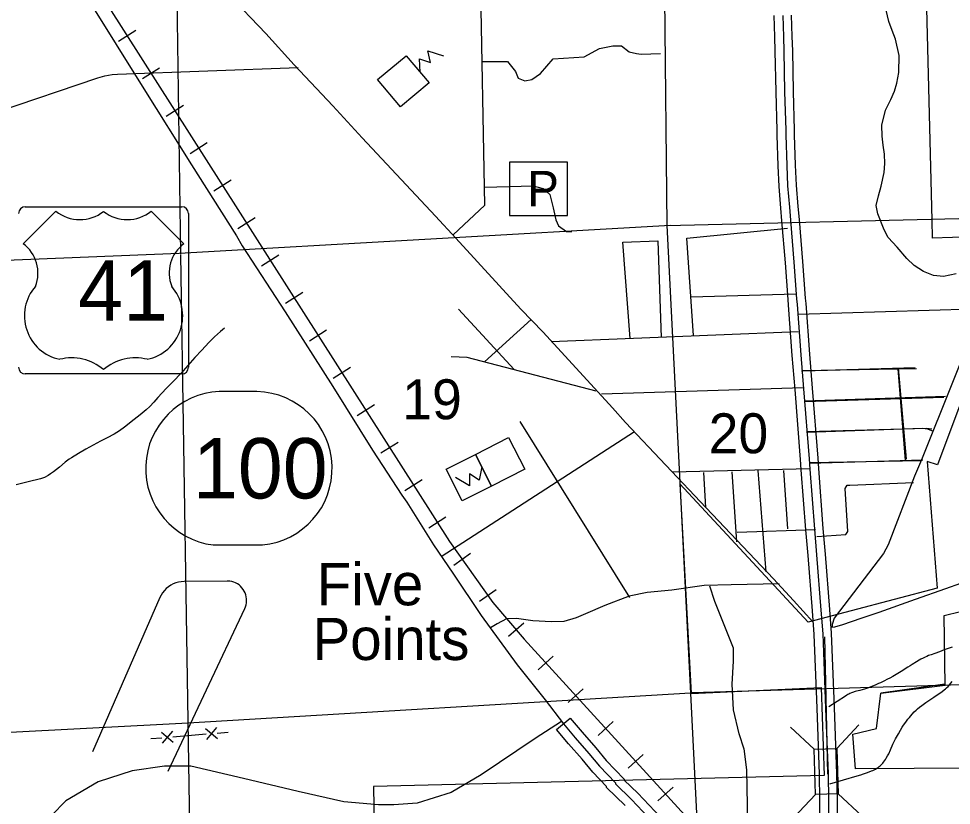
# Model space of a CAD drawing. Extents: x 2480962 to 2688785, y 277103 to 599240.
# Drawn here: x 2547738 to 2558238, y 442588 to 451451 of the extents above; entities that cross this region are included whole.
import ezdxf

# ---------------------------------------------------------------- set-up
doc = ezdxf.new("R2010")
doc.units = 0
for name, color, linetype in [('Bridges', 7, 'Continuous'), ('Cities Incorporated Area', 7, 'Continuous'), ('Communities and Subdivisions Names without Post Office', 7, 'Continuous'), ('County Routes Highway Center Lines', 7, 'Continuous'), ('Culture', 7, 'Continuous'), ('Local Roads Improved', 7, 'Continuous'), ('Local Roads Paved', 7, 'Continuous'), ('Local Roads Related Cells', 7, 'Continuous'), ('Narrow River Creek and Branch and Slough', 7, 'Continuous'), ('Planning Number US Highways', 7, 'Continuous'), ('Railroads', 7, 'Continuous'), ('Roadshields US Highways', 7, 'Continuous'), ('Section Lines', 7, 'Continuous'), ('Section Numbers', 7, 'Continuous'), ('Swamps', 7, 'Continuous'), ('Township and Range lines', 7, 'Continuous'), ('Uninventoried Roads and Features', 7, 'Continuous'), ('US Route Divided Highway Outline and Fill', 7, 'Continuous'), ('US Routes Highway Center Lines', 7, 'Continuous')]:
    doc.layers.add(name, color=color, linetype=linetype)

msp = doc.modelspace()

# ---------------------------------------------------------------- linework, layer by layer
at = {"layer": 'Bridges'}
for p, q in [((2556692.245, 443221.355), (2556427.955, 443468.787)), ((2556948.106, 443229.785), (2557195.539, 443494.075)), ((2556709.104, 442709.633), (2556461.671, 442445.343)), ((2556964.965, 442718.062), (2557229.255, 442470.63))]:
    msp.add_line(p, q, dxfattribs=at)
msp.add_lwpolyline([(2556948.106, 443229.785), (2556964.965, 442718.062), (2556709.104, 442709.633), (2556692.245, 443221.355)], close=True, dxfattribs=at)
at = {"layer": 'Cities Incorporated Area'}
for p, q in [((2557967.332, 446461.349), (2558077.024, 445034.339)), ((2556626.428, 444650.916), (2555179.61, 446209.892)), ((2555179.61, 446209.892), (2555308.877, 443848.403)), ((2558077.024, 445034.339), (2556626.428, 444650.916)), ((2558156.412, 444726.576), (2558342.316, 444772.348)), ((2558169.754, 443943.59), (2558156.412, 444726.576)), ((2555308.877, 443848.403), (2556773.898, 443916.202)), ((2556773.898, 443916.202), (2556808.11, 442923.411)), ((2557443.336, 443851.468), (2558169.754, 443943.59)), ((2557396.986, 443455.162), (2557443.336, 443851.468)), ((2557128.644, 443390.55), (2557396.986, 443455.162)), ((2557157.326, 442997.517), (2557128.644, 443390.55)), ((2560824.993, 443022.733), (2557157.326, 442997.517)), ((2556808.11, 442923.411), (2551731.084, 442799.958)), ((2551731.084, 442799.958), (2551810.07, 438964.296))]:
    msp.add_line(p, q, dxfattribs=at)
msp.add_lwpolyline([(2559116.995, 448472.831), (2559033.597, 447798.064), (2558585.543, 447766.885), (2558081.673, 446422.885), (2557967.332, 446461.349)], dxfattribs=at)
at = {"layer": 'County Routes Highway Center Lines'}
for points in [[(2547578.408, 454432.322), (2547922.168, 454071.628), (2548237.14, 453727.868), (2548591.06, 453345.16), (2549082.146, 452820.207), (2549344.622, 452539.103), (2549639.273, 452227.518), (2549964.406, 451871.905), (2550098.184, 451729.659), (2550519.84, 451284.296), (2550839.892, 450930.375), (2551273.402, 450468.078), (2551603.615, 450109.078), (2552431.686, 449225.124), (2552658.601, 448977.888), (2553390.149, 448178.604), (2553642.465, 447917.821), (2554423.122, 447066.042), (2554570.447, 446900.089), (2555478.109, 445939.933), (2556236.751, 445138.955), (2556461.973, 444895.106), (2556680.421, 444654.644)], [(2556887.807, 444594.441), (2556927.247, 444599.53), (2557018.01, 444624.489), (2557224.495, 444697.1), (2557424.174, 444765.172), (2557834.875, 444910.392), (2558175.235, 445030.653), (2558345.415, 445089.649)]]:
    msp.add_lwpolyline(points, dxfattribs=at)
at = {"layer": 'Culture'}
for p, q in [((2552550.655, 446373.455), (2552881.2, 446541.876)), ((2552881.2, 446541.876), (2553062.884, 446185.3)), ((2552732.339, 446016.879), (2552550.655, 446373.455)), ((2553062.884, 446185.3), (2552732.339, 446016.879))]:
    msp.add_line(p, q, dxfattribs=at)
for points in [[(2552099.972, 451033.654), (2552357.464, 450727.298), (2552036.949, 450457.903), (2551779.455, 450764.259)], [(2553062.884, 446185.3), (2552881.2, 446541.876), (2553254.256, 446731.958), (2553435.941, 446375.382)]]:
    msp.add_lwpolyline(points, close=True, dxfattribs=at)
for points in [[(2552257.37, 450846.971), (2552251.885, 450999.782), (2552375.537, 450957.808), (2552343.032, 451087.91), (2552519.818, 451033.004)], [(2552951.693, 446402.696), (2552922.54, 446252.592), (2552811.556, 446321.398), (2552813.851, 446187.318), (2552654.024, 446280.716)]]:
    msp.add_lwpolyline(points, dxfattribs=at)
at = {"layer": 'Local Roads Improved'}
msp.add_lwpolyline([(2555904.036, 443220.904), (2555851.194, 443392.642), (2555785.141, 443663.459), (2555771.93, 443954.092), (2555785.141, 444211.699), (2555785.141, 444357.016), (2555672.851, 444641.043), (2555573.772, 444885.439), (2555520.929, 445057.177)], dxfattribs=at)
at = {"layer": 'Local Roads Paved'}
for p, q in [((2548851.735, 450826.317), (2550886.217, 450901.585)), ((2546765.435, 450155.216), (2548627.27, 450784.884)), ((2558021.332, 448981.474), (2558904.534, 449008.178)), ((2555310.35, 448317.431), (2556487.68, 448351.217)), ((2552689.361, 448179.348), (2553315.649, 447498.985)), ((2556513.67, 448122.508), (2558586.067, 448186.295)), ((2553509.289, 448060.086), (2552980.488, 447584.924)), ((2553731.817, 447814.107), (2556512.12, 447925.916)), ((2556552.625, 447482.107), (2557830.449, 447521.668)), ((2556557.932, 447486.136), (2557847.456, 447508.497)), ((2556560.537, 447482.107), (2557830.449, 447517.712)), ((2557638.747, 447515.951), (2557728.193, 446487.314)), ((2557723.634, 446473.299), (2557640.556, 447505.844)), ((2554299.402, 447225.249), (2556570.379, 447293.78)), ((2556588.23, 447145.838), (2558170.675, 447197.267)), ((2556589.634, 447137.818), (2558153.065, 447187.98)), ((2554619.919, 444929.45), (2553382.573, 446912.186)), ((2552495.559, 445391.591), (2554672.097, 446800.378)), ((2556641.621, 446444.656), (2557917.484, 446481.211)), ((2555096.969, 446345.69), (2556643.546, 446383.041)), ((2556647.379, 446450.044), (2557899.633, 446472.406)), ((2555447.302, 446338.236), (2555469.663, 445943.18)), ((2555767.819, 446345.69), (2555819.996, 445555.577)), ((2556058.521, 446360.598), (2556147.968, 445220.152)), ((2556349.223, 446360.598), (2556393.946, 445704.655)), ((2555827.45, 445667.386), (2556707.01, 445697.201))]:
    msp.add_line(p, q, dxfattribs=at)
for points in [[(2552629.73, 449014.184), (2552987.516, 449349.609), (2552935.339, 451958.472)], [(2557949.969, 451870.957), (2558018.593, 449182.17), (2558020.343, 448976.529)], [(2552955.167, 450967.105), (2553240.949, 450967.105), (2553330.396, 450855.296), (2553360.211, 450780.757), (2553434.75, 450750.942), (2553516.743, 450765.849), (2553613.644, 450832.934), (2553755.268, 450996.92), (2554105.601, 451019.282), (2554277.04, 451116.182), (2554426.118, 451145.998), (2554523.019, 451145.998), (2554612.465, 451078.913), (2554694.458, 451056.551), (2554746.636, 451049.097), (2554962.799, 451056.551)], [(2548627.27, 450784.884), (2548707.646, 450807.455), (2548789.94, 450821.499), (2548851.735, 450826.317)], [(2552987.516, 449550.865), (2553531.651, 449565.772), (2553643.459, 449535.957), (2553717.998, 449468.872), (2553755.268, 449319.794), (2553785.083, 449185.624), (2553814.899, 449118.539), (2553904.345, 449051.454), (2553963.977, 449051.454)], [(2555335.493, 447881.192), (2555260.954, 448976.915), (2556393.946, 449088.723)], [(2554621.365, 447847.13), (2554537.927, 448932.191), (2554932.983, 448947.099), (2554970.252, 447858.831)], [(2559100.361, 448633.336), (2558724.531, 448384.101), (2558669.145, 448324.759), (2558605.847, 448241.681), (2557901.659, 446481.211), (2557822.537, 446295.274), (2557525.829, 445523.832), (2557474.399, 445424.929), (2556920.543, 444697.004), (2556896.807, 444625.794), (2556896.807, 444594.145)], [(2554239.771, 447255.065), (2552786.261, 447635.214), (2552607.368, 447642.668)], [(2556608.011, 446793.744), (2557913.528, 446837.261), (2557968.913, 446829.349), (2558032.211, 446801.656)], [(2556617.563, 446800.378), (2557959.264, 446837.647), (2558018.895, 446830.193)], [(2556721.918, 445615.208), (2557049.889, 445637.57), (2557072.251, 445674.839), (2557042.435, 446159.343), (2557064.797, 446196.612), (2557094.612, 446196.612), (2557810.186, 446226.428)], [(2556300.354, 445083.598), (2555758.72, 445070.388), (2555454.876, 445063.782), (2555091.585, 445010.94), (2554814.162, 444984.519), (2554609.398, 444944.887), (2554338.581, 444839.202), (2554120.606, 444746.728), (2554014.921, 444700.491), (2553876.21, 444660.859), (2553737.499, 444654.254), (2553526.129, 444667.465), (2553341.181, 444693.886), (2553228.891, 444687.28), (2553123.206, 444634.438), (2553050.548, 444588.201)], [(2553849.789, 443531.353), (2553552.551, 443339.8), (2552944.863, 442930.271), (2552607.993, 442732.112), (2552224.886, 442613.217), (2551960.674, 442593.401), (2551788.936, 442593.401), (2551399.224, 442626.428), (2550884.01, 442745.323), (2550269.718, 442890.64), (2549675.241, 443029.351), (2549378.003, 443029.351), (2549014.711, 442976.508), (2548631.604, 442851.008), (2548268.313, 442639.638), (2547944.653, 442309.373), (2547891.811, 442236.715), (2547323.755, 441662.054), (2547039.727, 441358.211), (2546914.227, 441153.446), (2546861.384, 440981.709)], [(2555902.894, 443224.618), (2555930.458, 442989.719), (2555941.702, 442389.66)]]:
    msp.add_lwpolyline(points, dxfattribs=at)
at = {"layer": 'Local Roads Related Cells'}
for p, q in [((2553263.764, 449835.013), (2553263.764, 449231.81)), ((2553916.966, 449835.013), (2553263.764, 449835.013)), ((2553916.966, 449231.81), (2553916.966, 449835.013)), ((2553263.764, 449231.81), (2553916.966, 449231.81))]:
    msp.add_line(p, q, dxfattribs=at)
at = {"layer": 'Narrow River Creek and Branch and Slough'}
for points in [[(2558293.518, 448575.215), (2558151.326, 448546.381), (2558036.765, 448558.209), (2557923.201, 448600.511), (2557820.719, 448668.923), (2557735.751, 448750.336), (2557627.983, 448875.145), (2557525.761, 448984.216), (2557482.002, 449073.182), (2557410.331, 449251.387), (2557392.897, 449346.084), (2557419.258, 449454.721), (2557447.394, 449563.403), (2557481.818, 449717.046), (2557489.475, 449819.776), (2557483.664, 449922.903), (2557471.553, 450025.607), (2557459.097, 450128.306), (2557457.07, 450249.657), (2557496.512, 450419.218), (2557557.879, 450541.658), (2557598.642, 450632.078), (2557623.557, 450722.226), (2557647.945, 450844.029), (2557650.056, 451034.059), (2557609.993, 451218.085), (2557570.894, 451317.506), (2557532.686, 451417.305), (2557503.867, 451545.477)], [(2550055.256, 447964.246), (2550008.247, 447924.859), (2549941.598, 447864.6), (2549878.258, 447801.235), (2549798.528, 447717.089), (2549719.927, 447631.986), (2549641.066, 447541.798), (2549561.608, 447452.176), (2549480.099, 447367.253), (2549397.992, 447282.917), (2549305.982, 447182.206), (2549260.181, 447131.608), (2549213.276, 447081.939), (2549171.987, 447042.401), (2549106.496, 446987.091), (2549039.071, 446933.784), (2548928.555, 446847.206), (2548871.566, 446806.572), (2548842.185, 446787.572), (2548812.043, 446769.696), (2548735.573, 446729.662), (2548658.898, 446690.224), (2548576.975, 446645.347), (2548495.196, 446600.172), (2548412.889, 446553.283), (2548331.5, 446504.839), (2548304.842, 446487.33), (2548260.754, 446453.159), (2548197.131, 446398.18), (2548164.733, 446371.253), (2548130.886, 446346.077), (2548095.796, 446322.278), (2548068.927, 446305.295), (2548027.184, 446282.967), (2548005.455, 446273.889), (2547983.025, 446266.615), (2547845.92, 446230.813), (2547708.338, 446197.492)], [(2556870.42, 442829.408), (2557024.151, 442874.482), (2557177.882, 442919.557), (2557218.975, 442932.1), (2557249.58, 442942.089), (2557295.248, 442958.028), (2557340.765, 442975.135), (2557352.583, 442980.024), (2557363.47, 442985.056), (2557383.341, 442995.619), (2557400.104, 443006.014), (2557414.255, 443015.951), (2557426.215, 443025.262), (2557436.341, 443033.859), (2557453.253, 443049.868), (2557465.224, 443062.637), (2557473.779, 443072.619), (2557485.902, 443088.207), (2557497.131, 443104.486), (2557505.876, 443118.574), (2557520.781, 443145.536), (2557532.549, 443169.588), (2557551.301, 443212.294), (2557578.388, 443276.462), (2557593.062, 443307.947), (2557601.005, 443323.408), (2557609.474, 443338.633), (2557641.994, 443394.517), (2557666.831, 443436.139), (2557686.016, 443467.058), (2557700.85, 443490.025), (2557724.006, 443524.034), (2557748.494, 443557.406), (2557765.757, 443579.254), (2557781.367, 443597.828), (2557795.418, 443613.658), (2557820.903, 443640.404), (2557840.776, 443659.653), (2557856.117, 443673.627), (2557879.836, 443693.838), (2557904.42, 443713.137), (2557921.054, 443725.279), (2557950.73, 443745.528), (2557995.796, 443774.894), (2558018.195, 443789.777), (2558040.272, 443805.194), (2558133.119, 443870.283), (2558155.64, 443887.4), (2558172.038, 443900.828), (2558183.989, 443911.314), (2558201.255, 443927.835), (2558217.593, 443945.461), (2558233.462, 443964.49), (2558246.719, 443981.504)]]:
    msp.add_lwpolyline(points, dxfattribs=at)
at = {"layer": 'Planning Number US Highways'}
for p, q in [((2550420.44, 447249.265), (2549996.217, 447249.265)), ((2549928.857, 445521.668), (2550481.071, 445521.668))]:
    msp.add_line(p, q, dxfattribs=at)
for centre, radius, start, end in [((2550034.944, 446382.644), 867.487, 92.5587639, 262.9755111), ((2550400.841, 446383.533), 865.956, 275.3159528, 88.7031944)]:
    msp.add_arc(centre, radius, start, end, dxfattribs=at)
at = {"layer": 'Railroads'}
for p, q in [((2549055.649, 451316.309), (2548861.666, 451192.735)), ((2549324.288, 450894.607), (2549130.305, 450771.033)), ((2549592.928, 450472.904), (2549398.945, 450349.33)), ((2549861.567, 450051.202), (2549667.584, 449927.628)), ((2550130.206, 449629.5), (2549936.223, 449505.925)), ((2550398.846, 449207.797), (2550204.862, 449084.223)), ((2550667.485, 448786.095), (2550473.502, 448662.521)), ((2550936.124, 448364.392), (2550742.141, 448240.818)), ((2551204.763, 447942.69), (2551010.78, 447819.116)), ((2551473.403, 447520.987), (2551279.42, 447397.413)), ((2551742.042, 447099.285), (2551548.059, 446975.711)), ((2552010.681, 446677.583), (2551816.698, 446554.009)), ((2552279.321, 446255.88), (2552085.338, 446132.306)), ((2552547.96, 445834.178), (2552353.977, 445710.604)), ((2552823.955, 445424.699), (2552636.704, 445291.142)), ((2553114.295, 445017.633), (2552927.044, 444884.076)), ((2553426.098, 444639.882), (2553251.038, 444490.705)), ((2553757.014, 444270.336), (2553587.097, 444115.326)), ((2554093.993, 443900.95), (2553924.075, 443745.94)), ((2554430.971, 443531.565), (2554261.054, 443376.555)), ((2554767.949, 443162.18), (2554598.032, 443007.17)), ((2555104.928, 442792.794), (2554935.011, 442637.784))]:
    msp.add_line(p, q, dxfattribs=at)
for points in [[(2535189.55, 474029.408), (2536089.7, 471644.944), (2536291.253, 471185.4), (2536531.488, 470762.342), (2552586.883, 445559.036), (2552586.884, 445559.036), (2553075.384, 444874.143), (2553427.841, 444460.531), (2556691.947, 440882.519), (2556841.764, 440734.641), (2557006.218, 440603.234), (2557183.506, 440489.737), (2557371.687, 440395.394), (2557568.699, 440321.239), (2557735.519, 440276.028), (2568072.12, 437946.462), (2568887.934, 437807.005), (2569361.53, 437765.755), (2570495.789, 437701.245), (2571983.523, 437694.622), (2573132.142, 437796.523), (2616563.163, 443432.973)], [(2536531.488, 470762.342), (2552586.883, 445559.036), (2552586.884, 445559.036), (2553075.384, 444874.143), (2553427.841, 444460.531), (2556691.947, 440882.519), (2556841.764, 440734.641), (2557006.218, 440603.234), (2557183.506, 440489.737), (2557371.687, 440395.394), (2557568.699, 440321.239), (2557735.519, 440276.028), (2568072.12, 437946.462), (2568887.934, 437807.005), (2569361.53, 437765.755), (2570495.789, 437701.245), (2571983.523, 437694.622), (2573132.142, 437796.523), (2616563.163, 443432.973)]]:
    msp.add_lwpolyline(points, dxfattribs=at)
at = {"layer": 'Roadshields US Highways'}
for p, q in [((2547812.624, 449331.229), (2549574.096, 449331.229)), ((2548157.225, 449281.227), (2547787.624, 448915.163)), ((2548157.226, 449281.229), (2548157.225, 449281.228)), ((2548693.264, 449279.609), (2548693.456, 449279.609)), ((2549599.096, 448915.163), (2549229.494, 449281.227)), ((2549649.096, 449256.229), (2549649.096, 447522.853)), ((2549574.096, 447447.853), (2547812.624, 447447.853))]:
    msp.add_line(p, q, dxfattribs=at)
for centre, radius, start, end in [((2547812.624, 449256.229), 75, 90, 180), ((2549574.096, 449256.229), 75, 0, 90), ((2548426.357, 449617.057), 430.363, 231.2915306, 308.3625611), ((2548960.363, 449617.057), 430.363, 231.6374389, 308.7084694), ((2547546.247, 448585.122), 408.888, 338.3056083, 53.8199), ((2549840.472, 448585.122), 408.888, 126.1801, 201.6943917), ((2548303.243, 448103.678), 501.276, 138.7830861, 258.2378111), ((2549083.476, 448103.678), 501.276, 281.7621889, 41.2169139), ((2548333.958, 447070.897), 558.087, 49.9101278, 103.7765444), ((2549052.761, 447070.897), 558.087, 76.2234556, 130.0898722), ((2547812.624, 447522.853), 75, 180, 270), ((2549574.096, 447522.853), 75, 270, 0)]:
    msp.add_arc(centre, radius, start, end, dxfattribs=at)
at = {"layer": 'Section Lines'}
for p, q in [((2554979.142, 454437.382), (2555034.761, 449120.69)), ((2555032.778, 449120.643), (2560386.696, 449247.04)), ((2549544.997, 448807.197), (2555074.64, 449123.038)), ((2555034.761, 449120.69), (2555302.05, 443853.139)), ((2544672.43, 448617.705), (2549544.997, 448807.197)), ((2560496.688, 444012.155), (2555319.744, 443853.664)), ((2555302.077, 443852.607), (2549646.017, 443514.612)), ((2555319.744, 443853.664), (2555299.145, 443852.432)), ((2555302.059, 443853.139), (2555302.077, 443852.615)), ((2555302.077, 443852.607), (2555575.201, 438442.713)), ((2549646.032, 443513.717), (2544804.359, 443261.354))]:
    msp.add_line(p, q, dxfattribs=at)
at = {"layer": 'Swamps'}
for p, q in [((2556848.452, 442937.966), (2556815.082, 444484.545)), ((2558163.473, 443953.114), (2557443.336, 443851.468))]:
    msp.add_line(p, q, dxfattribs=at)
msp.add_lwpolyline([(2558247.252, 444369.332), (2558211.732, 444357.124), (2558158.633, 444338.041), (2558105.683, 444318.246), (2558052.393, 444299.171), (2558012.315, 444285.3), (2557982.459, 444274.48), (2557960.292, 444265.852), (2557943.841, 444258.976), (2557919.514, 444247.831), (2557895.697, 444235.47), (2557876.87, 444224.673), (2557844.611, 444204.802), (2557797.066, 444173.82), (2557773.29, 444158.35), (2557749.279, 444143.232), (2557673.599, 444096.828), (2557597.579, 444050.903), (2557578.442, 444039.74), (2557544.531, 444021.023), (2557518.792, 444007.552), (2557479.787, 443988.028), (2557440.419, 443969.036), (2557418.554, 443958.888), (2557379.913, 443942.152), (2557350.662, 443930.322), (2557306.45, 443913.47), (2557261.953, 443897.358), (2557246.419, 443892.345), (2557232.638, 443888.587), (2557208.259, 443882.863), (2557171.607, 443874.491), (2557153.5, 443869.53), (2557144.553, 443866.682), (2557135.697, 443863.52), (2557124.093, 443858.998), (2557114.018, 443854.848), (2557096.603, 443847.118), (2557083.753, 443840.897), (2557074.254, 443835.974), (2557060.257, 443828.151), (2557046.596, 443819.767), (2556951.94, 443758.829), (2556857.284, 443697.892)], dxfattribs=at)
at = {"layer": 'Township and Range lines'}
for p, q in [((2549564.968, 448798.667), (2549484.991, 454107.216)), ((2549900.084, 427607.169), (2549561.738, 448791.453))]:
    msp.add_line(p, q, dxfattribs=at)
at = {"layer": 'Uninventoried Roads and Features'}
for p, q in [((2550084.914, 445114.556), (2549599.956, 445109.536)), ((2549328.215, 444929.85), (2548567.15, 443191.594)), ((2549421.292, 442973.057), (2550283.734, 444804.734)), ((2549842.196, 443454.477), (2549977.22, 443340.377)), ((2549966.757, 443464.939), (2549852.658, 443329.915)), ((2549224.618, 443339.884), (2549349.18, 443350.347)), ((2549343.948, 443412.628), (2549478.972, 443298.528)), ((2549468.51, 443423.09), (2549354.411, 443288.066)), ((2549473.741, 443360.809), (2549847.427, 443392.196)), ((2549971.988, 443402.658), (2550096.55, 443413.12))]:
    msp.add_line(p, q, dxfattribs=at)
for points in [[(2550283.734, 444804.734), (2550292.331, 444825.79), (2550298.681, 444847.627), (2550302.714, 444870.009), (2550304.386, 444892.691), (2550303.676, 444915.423), (2550300.595, 444937.956), (2550295.176, 444960.043), (2550287.477, 444981.444), (2550277.584, 445001.922), (2550265.604, 445021.253), (2550251.669, 445039.227), (2550235.932, 445055.645), (2550218.565, 445070.328), (2550199.759, 445083.116), (2550179.718, 445093.868), (2550158.664, 445102.466), (2550136.826, 445108.815), (2550114.444, 445112.848), (2550091.763, 445114.519), (2550084.914, 445114.556)], [(2549599.956, 445109.536), (2549568.613, 445107.567), (2549537.647, 445102.333), (2549507.397, 445093.892), (2549478.195, 445082.334), (2549450.362, 445067.787), (2549424.202, 445050.41), (2549400.001, 445030.394), (2549378.025, 445007.958), (2549358.515, 444983.348), (2549341.684, 444956.833), (2549328.215, 444929.85)]]:
    msp.add_lwpolyline(points, dxfattribs=at)
at = {"layer": 'US Route Divided Highway Outline and Fill'}
for p, q in [((2553794.322, 443442.82), (2553947.922, 443570.91)), ((2553794.237, 443442.922), (2553794.322, 443442.82))]:
    msp.add_line(p, q, dxfattribs=at)
for points in [[(2556239.817, 451485.541), (2556247.498, 451244.374), (2556252.082, 451083.916), (2556261.285, 450625.333), (2556273.526, 450192.278), (2556273.526, 450139.987), (2556284.336, 449792.542), (2556295.192, 449561.463), (2556315.283, 449317.279), (2556327.55, 449171.612), (2556365.853, 448701.246), (2556396.588, 448286.329), (2556402.717, 448223.499), (2556444.066, 447656.871), (2556474.768, 447273.099), (2556537.596, 446483.91), (2556545.257, 446367.468), (2556597.479, 445690.116), (2556622.016, 445401.813), (2556669.547, 444777.774), (2556690.864, 444514.356), (2556718.392, 443778.739), (2556726.063, 443577.768), (2556750.56, 442939.314), (2556755.139, 442644.728), (2556762.8, 441854.078)], [(2556962.8, 441855.047), (2556955.124, 442647.251), (2556950.5, 442944.703), (2556925.917, 443585.416), (2556918.249, 443786.293), (2556890.562, 444526.167), (2556868.933, 444793.435), (2556821.371, 445417.888), (2556796.826, 445706.283), (2556744.752, 446381.72), (2556737.075, 446498.411), (2556674.134, 447289.01), (2556643.485, 447672.124), (2556602.009, 448240.489), (2556595.869, 448303.428), (2556565.253, 448716.75), (2556526.867, 449188.12), (2556514.594, 449333.87), (2556494.807, 449574.359), (2556484.19, 449800.345), (2556473.526, 450143.098), (2556473.526, 450195.104), (2556461.228, 450630.165), (2556452.025, 451088.778), (2556447.407, 451250.413), (2556439.75, 451490.851)], [(2553947.881, 443570.959), (2554080.086, 443412.313), (2554234.782, 443236.28), (2554350.283, 443094.529), (2554556.456, 442882.292), (2554556.456, 442873.372), (2554708.667, 442725.638), (2554964.624, 442453.683)], [(2554566.127, 442585.272), (2554356.456, 442788.775), (2554356.456, 442801.142), (2554200.747, 442961.431), (2554082.089, 443107.056), (2553928.122, 443282.261), (2553794.237, 443442.922)]]:
    msp.add_lwpolyline(points, dxfattribs=at)
at = {"layer": 'US Routes Highway Center Lines'}
for points in [[(2545744.689, 456045.073), (2546319.442, 455124.404), (2546628.106, 454613.512), (2547266.72, 453634.303), (2547825.508, 452745.565), (2548416.227, 451803.608), (2548522.662, 451659.92), (2549145.312, 450659.424), (2549682.812, 449802.616), (2550188.382, 449004.348), (2550252.243, 448892.59), (2550736.526, 448147.54), (2551274.027, 447306.697), (2551721.057, 446588.256), (2552051.008, 446082.686), (2552109.547, 446002.859), (2552407.568, 445523.898), (2552625.761, 445204.591), (2552945.068, 444725.63), (2553349.524, 444172.164), (2553663.51, 443778.352), (2553870.308, 443507.571)], [(2556339.783, 451488.196), (2556347.452, 451247.393), (2556352.054, 451086.347), (2556361.256, 450627.749), (2556373.526, 450193.691), (2556373.526, 450141.542), (2556384.263, 449796.443), (2556394.999, 449567.911), (2556414.938, 449325.575), (2556427.209, 449179.866), (2556465.553, 448708.998), (2556496.228, 448294.879), (2556502.363, 448231.994), (2556543.775, 447664.498), (2556574.451, 447281.054), (2556637.336, 446491.161), (2556645.004, 446374.594), (2556697.153, 445698.2), (2556721.693, 445409.85), (2556769.24, 444785.604), (2556790.713, 444520.261), (2556818.321, 443782.516), (2556825.99, 443581.592), (2556850.53, 442942.008), (2556855.131, 442645.99), (2556862.8, 441854.562)], [(2553871.059, 443506.941), (2554004.104, 443347.287), (2554158.436, 443171.668), (2554275.515, 443027.98), (2554456.456, 442841.717), (2554456.456, 442831.074), (2554637.397, 442655.455), (2554892.843, 442384.044)]]:
    msp.add_lwpolyline(points, dxfattribs=at)

# ---------------------------------------------------------------- texts
at = {"layer": 'Communities and Subdivisions Names without Post Office'}
for s, rotation, p in [('Five', 0.00105, (2551093.432, 444841.389)), ('Points', 0.0010611, (2551046.931, 444224.879))]:
    msp.add_text(s, height=475, rotation=rotation, dxfattribs=at).set_placement(p)
at = {"layer": 'Local Roads Related Cells'}
msp.add_text('P', height=400, rotation=360, dxfattribs=at).set_placement((2553463.171, 449335.065))
at = {"layer": 'Planning Number US Highways'}
msp.add_text('100', height=680, dxfattribs=at).set_placement((2549699.165, 446045.47))
at = {"layer": 'Roadshields US Highways'}
msp.add_text('41', height=679.999, dxfattribs=at).set_placement((2548407.731, 448048.733))
at = {"layer": 'Section Numbers'}
for s, rotation, p in [('19', 0.0516583, (2552057.528, 446937.513)), ('20', 0.0516556, (2555506.693, 446554.272))]:
    msp.add_text(s, height=450, rotation=rotation, dxfattribs=at).set_placement(p)

doc.saveas('drawing.dxf')
